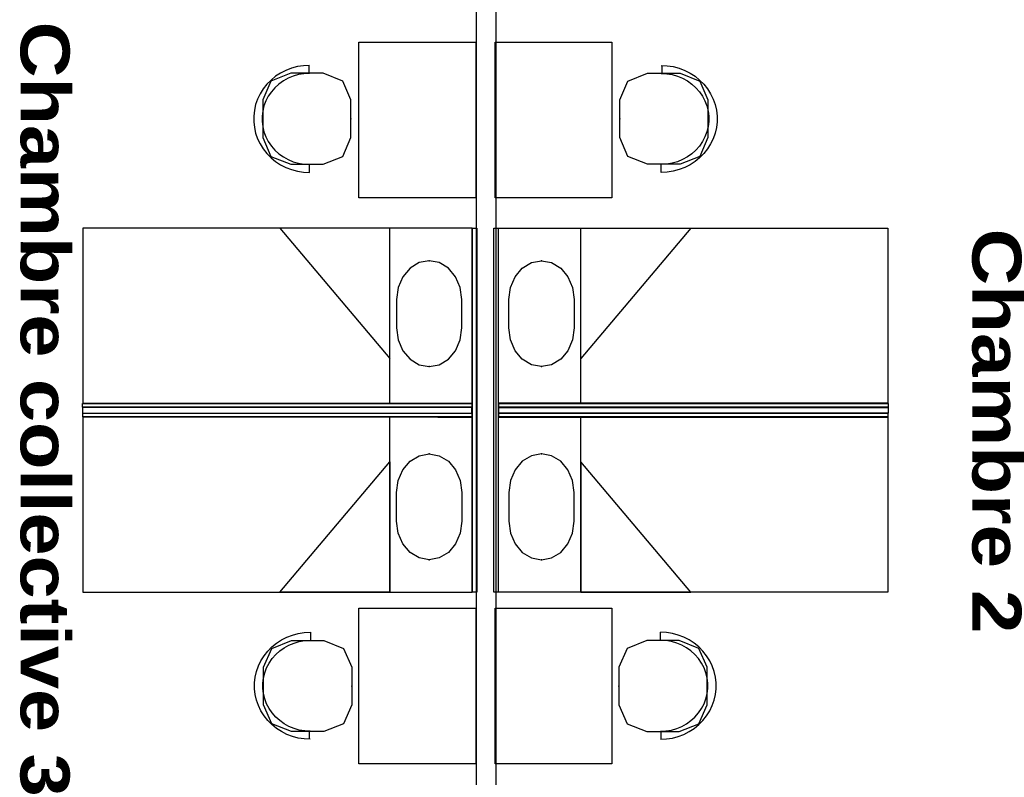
# Model space of a CAD drawing. Header units: millimetres. Extents: x -15 to 127, y -65 to 67.
# Tile 441 of 476: x 113.295 to 113.801, y 30.278 to 30.667. Entities that reach past the tile are written whole.
import ezdxf

# ---------------------------------------------------------------- set-up
doc = ezdxf.new("R2010")
doc.units = ezdxf.units.MM
doc.header["$MEASUREMENT"] = 0
doc.layers.add('Calque 5', color=7, linetype='Continuous')
doc.styles.get("Standard").update_dxf_attribs({"font": 'BKANT.TTF'})

# ---------------------------------------------------------------- blocks, each defined once
blk = doc.blocks.new('PD_31578')
at = {"layer": 'Calque 5', "color": 0}
blk.add_lwpolyline([(46.04131, -36.40321), (46.04131, -36.41786), (46.04049, -36.42401), (46.03811, -36.42955), (46.0344, -36.43395), (46.02973, -36.43678), (46.02455, -36.43775), (46.01937, -36.43678), (46.01469, -36.43395), (46.01098, -36.42955), (46.0086, -36.42401), (46.00778, -36.41786), (46.00778, -36.40321), (46.0086, -36.39707), (46.01098, -36.39153), (46.01469, -36.38713), (46.01937, -36.3843), (46.02455, -36.38333), (46.02973, -36.3843), (46.0344, -36.38713), (46.03811, -36.39153), (46.04049, -36.39707), (46.04131, -36.40321)], dxfattribs=at)
for p in [(46.02455, -36.38333), (46.02455, -36.43775)]:
    blk.add_point(p, dxfattribs=at)
blk = doc.blocks.new('PD_31580')
at = {"layer": 'Calque 5', "color": 0}
blk.add_lwpolyline([(46.04131, -36.51708), (46.04131, -36.50243), (46.04049, -36.49629), (46.03811, -36.49074), (46.0344, -36.48635), (46.02973, -36.48352), (46.02455, -36.48255), (46.01937, -36.48352), (46.01469, -36.48635), (46.01098, -36.49074), (46.0086, -36.49629), (46.00778, -36.50243), (46.00778, -36.51708), (46.0086, -36.52323), (46.01098, -36.52877), (46.01469, -36.53317), (46.01937, -36.53599), (46.02455, -36.53697), (46.02973, -36.53599), (46.0344, -36.53317), (46.03811, -36.52877), (46.04049, -36.52323), (46.04131, -36.51708)], dxfattribs=at)
for p in [(46.02455, -36.48255), (46.02455, -36.53697)]:
    blk.add_point(p, dxfattribs=at)
blk = doc.blocks.new('PD_31636')
at = {"layer": 'Calque 5', "color": 0}
blk.add_lwpolyline([(45.95012, -36.40321), (45.95012, -36.41786), (45.95094, -36.42401), (45.95332, -36.42955), (45.95703, -36.43395), (45.9617, -36.43678), (45.96688, -36.43775), (45.97206, -36.43678), (45.97673, -36.43395), (45.98044, -36.42955), (45.98282, -36.42401), (45.98364, -36.41786), (45.98364, -36.40321), (45.98282, -36.39707), (45.98044, -36.39153), (45.97673, -36.38713), (45.97206, -36.3843), (45.96688, -36.38333), (45.9617, -36.3843), (45.95703, -36.38713), (45.95332, -36.39153), (45.95094, -36.39707), (45.95012, -36.40321)], dxfattribs=at)
for p in [(45.96688, -36.38333), (45.96688, -36.43775)]:
    blk.add_point(p, dxfattribs=at)
blk = doc.blocks.new('PD_31638')
at = {"layer": 'Calque 5', "color": 0}
blk.add_lwpolyline([(45.95012, -36.51708), (45.95012, -36.50243), (45.95094, -36.49629), (45.95332, -36.49074), (45.95703, -36.48635), (45.9617, -36.48352), (45.96688, -36.48255), (45.97206, -36.48352), (45.97673, -36.48635), (45.98044, -36.49074), (45.98282, -36.49629), (45.98364, -36.50243), (45.98364, -36.51708), (45.98282, -36.52323), (45.98044, -36.52877), (45.97673, -36.53317), (45.97206, -36.53599), (45.96688, -36.53697), (45.9617, -36.53599), (45.95703, -36.53317), (45.95332, -36.52877), (45.95094, -36.52323), (45.95012, -36.51708)], dxfattribs=at)
for p in [(45.96688, -36.48255), (45.96688, -36.53697)]:
    blk.add_point(p, dxfattribs=at)
blk = doc.blocks.new('PD_32924')
at = {"layer": 'Calque 5', "color": 0}
blk.add_lwpolyline([(46.04131, -36.40321), (46.04131, -36.41786), (46.04049, -36.42401), (46.03811, -36.42955), (46.0344, -36.43395), (46.02973, -36.43678), (46.02455, -36.43775), (46.01937, -36.43678), (46.01469, -36.43395), (46.01098, -36.42955), (46.0086, -36.42401), (46.00778, -36.41786), (46.00778, -36.40321), (46.0086, -36.39707), (46.01098, -36.39153), (46.01469, -36.38713), (46.01937, -36.3843), (46.02455, -36.38333), (46.02973, -36.3843), (46.0344, -36.38713), (46.03811, -36.39153), (46.04049, -36.39707), (46.04131, -36.40321)], dxfattribs=at)
for p in [(46.02455, -36.38333), (46.02455, -36.43775)]:
    blk.add_point(p, dxfattribs=at)
blk = doc.blocks.new('PD_32926')
at = {"layer": 'Calque 5', "color": 0}
blk.add_lwpolyline([(46.04131, -36.51708), (46.04131, -36.50243), (46.04049, -36.49629), (46.03811, -36.49074), (46.0344, -36.48635), (46.02973, -36.48352), (46.02455, -36.48255), (46.01937, -36.48352), (46.01469, -36.48635), (46.01098, -36.49074), (46.0086, -36.49629), (46.00778, -36.50243), (46.00778, -36.51708), (46.0086, -36.52323), (46.01098, -36.52877), (46.01469, -36.53317), (46.01937, -36.53599), (46.02455, -36.53697), (46.02973, -36.53599), (46.0344, -36.53317), (46.03811, -36.52877), (46.04049, -36.52323), (46.04131, -36.51708)], dxfattribs=at)
for p in [(46.02455, -36.48255), (46.02455, -36.53697)]:
    blk.add_point(p, dxfattribs=at)
blk = doc.blocks.new('PD_32982')
at = {"layer": 'Calque 5', "color": 0}
blk.add_lwpolyline([(45.95012, -36.40321), (45.95012, -36.41786), (45.95094, -36.42401), (45.95332, -36.42955), (45.95703, -36.43395), (45.9617, -36.43678), (45.96688, -36.43775), (45.97206, -36.43678), (45.97673, -36.43395), (45.98044, -36.42955), (45.98282, -36.42401), (45.98364, -36.41786), (45.98364, -36.40321), (45.98282, -36.39707), (45.98044, -36.39153), (45.97673, -36.38713), (45.97206, -36.3843), (45.96688, -36.38333), (45.9617, -36.3843), (45.95703, -36.38713), (45.95332, -36.39153), (45.95094, -36.39707), (45.95012, -36.40321)], dxfattribs=at)
for p in [(45.96688, -36.38333), (45.96688, -36.43775)]:
    blk.add_point(p, dxfattribs=at)
blk = doc.blocks.new('PD_32984')
at = {"layer": 'Calque 5', "color": 0}
blk.add_lwpolyline([(45.95012, -36.51708), (45.95012, -36.50243), (45.95094, -36.49629), (45.95332, -36.49074), (45.95703, -36.48635), (45.9617, -36.48352), (45.96688, -36.48255), (45.97206, -36.48352), (45.97673, -36.48635), (45.98044, -36.49074), (45.98282, -36.49629), (45.98364, -36.50243), (45.98364, -36.51708), (45.98282, -36.52323), (45.98044, -36.52877), (45.97673, -36.53317), (45.97206, -36.53599), (45.96688, -36.53697), (45.9617, -36.53599), (45.95703, -36.53317), (45.95332, -36.52877), (45.95094, -36.52323), (45.95012, -36.51708)], dxfattribs=at)
for p in [(45.96688, -36.48255), (45.96688, -36.53697)]:
    blk.add_point(p, dxfattribs=at)

msp = doc.modelspace()

# ---------------------------------------------------------------- linework, layer by layer
at = {"layer": 'Calque 5', "color": 0}
for p, q in [((113.44336, 30.64372), (113.44336, 30.63982)), ((113.44336, 30.64372), (113.44336, 30.63982)), ((113.62478, 30.64372), (113.62478, 30.63982)), ((113.62478, 30.64372), (113.62478, 30.63982)), ((113.44379, 30.58885), (113.44379, 30.59296)), ((113.44379, 30.58885), (113.44379, 30.59296)), ((113.62435, 30.58885), (113.62435, 30.59296)), ((113.62435, 30.58885), (113.62435, 30.59296)), ((113.50965, 30.4702), (113.52729, 30.4702)), ((113.50965, 30.4702), (113.52729, 30.4702)), ((113.55849, 30.4702), (113.54085, 30.4702)), ((113.55849, 30.4702), (113.54085, 30.4702)), ((113.50965, 30.46307), (113.52729, 30.46307)), ((113.50965, 30.46307), (113.52729, 30.46307)), ((113.55849, 30.46307), (113.54085, 30.46307)), ((113.55849, 30.46307), (113.54085, 30.46307)), ((113.44421, 30.35252), (113.44421, 30.34841)), ((113.44421, 30.35252), (113.44421, 30.34841)), ((113.62393, 30.35252), (113.62393, 30.34841)), ((113.62393, 30.35252), (113.62393, 30.34841)), ((113.44378, 30.29765), (113.44378, 30.30155)), ((113.44378, 30.29765), (113.44378, 30.30155)), ((113.62436, 30.29765), (113.62436, 30.30155)), ((113.62436, 30.29765), (113.62436, 30.30155))]:
    msp.add_line(p, q, dxfattribs=at)
for points in [[(113.52953, 30.68033), (113.53953, 30.68033), (113.53953, 30.0753), (113.52953, 30.0753), (113.52953, 30.68033)], [(113.52953, 30.68033), (113.53953, 30.68033), (113.53953, 30.0753), (113.52953, 30.0753), (113.52953, 30.68033)], [(113.5291, 30.65575), (113.5291, 30.57575), (113.4691, 30.57575), (113.4691, 30.65575), (113.5291, 30.65575)], [(113.5291, 30.65575), (113.5291, 30.57575), (113.4691, 30.57575), (113.4691, 30.65575), (113.5291, 30.65575)], [(113.59904, 30.65575), (113.59904, 30.57575), (113.53904, 30.57575), (113.53904, 30.65575), (113.59904, 30.65575)], [(113.59904, 30.65575), (113.59904, 30.57575), (113.53904, 30.57575), (113.53904, 30.65575), (113.59904, 30.65575)], [(113.44371, 30.64382), (113.44061, 30.64366), (113.43755, 30.64318), (113.43456, 30.64238), (113.43167, 30.64128), (113.42893, 30.63988), (113.42636, 30.63821), (113.42399, 30.63629), (113.42186, 30.63412), (113.41998, 30.63175), (113.41838, 30.6292), (113.41707, 30.6265), (113.41608, 30.62368), (113.41541, 30.62077), (113.41508, 30.61781), (113.41508, 30.61483), (113.41541, 30.61187), (113.41608, 30.60896), (113.41707, 30.60614), (113.41838, 30.60344), (113.41998, 30.60089), (113.42186, 30.59852), (113.42399, 30.59636), (113.42636, 30.59443), (113.42893, 30.59276), (113.43167, 30.59136), (113.43456, 30.59026), (113.43755, 30.58946), (113.44061, 30.58898), (113.44371, 30.58882)], [(113.44371, 30.64382), (113.44061, 30.64366), (113.43755, 30.64318), (113.43456, 30.64238), (113.43167, 30.64128), (113.42893, 30.63988), (113.42636, 30.63821), (113.42399, 30.63629), (113.42186, 30.63412), (113.41998, 30.63175), (113.41838, 30.6292), (113.41707, 30.6265), (113.41608, 30.62368), (113.41541, 30.62077), (113.41508, 30.61781), (113.41508, 30.61483), (113.41541, 30.61187), (113.41608, 30.60896), (113.41707, 30.60614), (113.41838, 30.60344), (113.41998, 30.60089), (113.42186, 30.59852), (113.42399, 30.59636), (113.42636, 30.59443), (113.42893, 30.59276), (113.43167, 30.59136), (113.43456, 30.59026), (113.43755, 30.58946), (113.44061, 30.58898), (113.44371, 30.58882)], [(113.62443, 30.64382), (113.62753, 30.64366), (113.63059, 30.64318), (113.63358, 30.64238), (113.63647, 30.64128), (113.63921, 30.63988), (113.64178, 30.63821), (113.64415, 30.63629), (113.64628, 30.63412), (113.64816, 30.63175), (113.64976, 30.6292), (113.65107, 30.6265), (113.65206, 30.62368), (113.65273, 30.62077), (113.65306, 30.61781), (113.65306, 30.61483), (113.65273, 30.61187), (113.65206, 30.60896), (113.65107, 30.60614), (113.64976, 30.60344), (113.64816, 30.60089), (113.64628, 30.59852), (113.64415, 30.59636), (113.64178, 30.59443), (113.63921, 30.59276), (113.63647, 30.59136), (113.63358, 30.59026), (113.63059, 30.58946), (113.62753, 30.58898), (113.62443, 30.58882)], [(113.62443, 30.64382), (113.62753, 30.64366), (113.63059, 30.64318), (113.63358, 30.64238), (113.63647, 30.64128), (113.63921, 30.63988), (113.64178, 30.63821), (113.64415, 30.63629), (113.64628, 30.63412), (113.64816, 30.63175), (113.64976, 30.6292), (113.65107, 30.6265), (113.65206, 30.62368), (113.65273, 30.62077), (113.65306, 30.61781), (113.65306, 30.61483), (113.65273, 30.61187), (113.65206, 30.60896), (113.65107, 30.60614), (113.64976, 30.60344), (113.64816, 30.60089), (113.64628, 30.59852), (113.64415, 30.59636), (113.64178, 30.59443), (113.63921, 30.59276), (113.63647, 30.59136), (113.63358, 30.59026), (113.63059, 30.58946), (113.62753, 30.58898), (113.62443, 30.58882)], [(113.44371, 30.63971), (113.44088, 30.63955), (113.43809, 30.63908), (113.43537, 30.6383), (113.43276, 30.63722), (113.43031, 30.63586), (113.42803, 30.63424), (113.42597, 30.63237), (113.42415, 30.63029), (113.42259, 30.62802), (113.42132, 30.62558), (113.42035, 30.62303), (113.41969, 30.62038), (113.41936, 30.61768), (113.41936, 30.61496), (113.41969, 30.61226), (113.42035, 30.60962), (113.42132, 30.60706), (113.42259, 30.60463), (113.42415, 30.60236), (113.42597, 30.60027), (113.42803, 30.59841), (113.43031, 30.59678), (113.43276, 30.59542), (113.43537, 30.59435), (113.43809, 30.59357), (113.44088, 30.5931), (113.44371, 30.59294)], [(113.44371, 30.63971), (113.44088, 30.63955), (113.43809, 30.63908), (113.43537, 30.6383), (113.43276, 30.63722), (113.43031, 30.63586), (113.42803, 30.63424), (113.42597, 30.63237), (113.42415, 30.63029), (113.42259, 30.62802), (113.42132, 30.62558), (113.42035, 30.62303), (113.41969, 30.62038), (113.41936, 30.61768), (113.41936, 30.61496), (113.41969, 30.61226), (113.42035, 30.60962), (113.42132, 30.60706), (113.42259, 30.60463), (113.42415, 30.60236), (113.42597, 30.60027), (113.42803, 30.59841), (113.43031, 30.59678), (113.43276, 30.59542), (113.43537, 30.59435), (113.43809, 30.59357), (113.44088, 30.5931), (113.44371, 30.59294)], [(113.41974, 30.62607), (113.41974, 30.6068), (113.42394, 30.59707), (113.43408, 30.59305), (113.4507, 30.59305), (113.46084, 30.59707), (113.46504, 30.6068), (113.46504, 30.62607), (113.46084, 30.63579), (113.4507, 30.63982), (113.43408, 30.63982), (113.42394, 30.63579), (113.41974, 30.62607)], [(113.41974, 30.62607), (113.41974, 30.6068), (113.42394, 30.59707), (113.43408, 30.59305), (113.4507, 30.59305), (113.46084, 30.59707), (113.46504, 30.6068), (113.46504, 30.62607), (113.46084, 30.63579), (113.4507, 30.63982), (113.43408, 30.63982), (113.42394, 30.63579), (113.41974, 30.62607)], [(113.6484, 30.62607), (113.6484, 30.6068), (113.6442, 30.59707), (113.63406, 30.59305), (113.61744, 30.59305), (113.6073, 30.59707), (113.6031, 30.6068), (113.6031, 30.62607), (113.6073, 30.63579), (113.61744, 30.63982), (113.63406, 30.63982), (113.6442, 30.63579), (113.6484, 30.62607)], [(113.6484, 30.62607), (113.6484, 30.6068), (113.6442, 30.59707), (113.63406, 30.59305), (113.61744, 30.59305), (113.6073, 30.59707), (113.6031, 30.6068), (113.6031, 30.62607), (113.6073, 30.63579), (113.61744, 30.63982), (113.63406, 30.63982), (113.6442, 30.63579), (113.6484, 30.62607)], [(113.62443, 30.63971), (113.62726, 30.63955), (113.63005, 30.63908), (113.63277, 30.6383), (113.63538, 30.63722), (113.63783, 30.63586), (113.64011, 30.63424), (113.64217, 30.63237), (113.64399, 30.63029), (113.64555, 30.62802), (113.64682, 30.62558), (113.64779, 30.62303), (113.64845, 30.62038), (113.64878, 30.61768), (113.64878, 30.61496), (113.64845, 30.61226), (113.64779, 30.60962), (113.64682, 30.60706), (113.64555, 30.60463), (113.64399, 30.60236), (113.64217, 30.60027), (113.64011, 30.59841), (113.63783, 30.59678), (113.63538, 30.59542), (113.63277, 30.59435), (113.63005, 30.59357), (113.62726, 30.5931), (113.62443, 30.59294)], [(113.62443, 30.63971), (113.62726, 30.63955), (113.63005, 30.63908), (113.63277, 30.6383), (113.63538, 30.63722), (113.63783, 30.63586), (113.64011, 30.63424), (113.64217, 30.63237), (113.64399, 30.63029), (113.64555, 30.62802), (113.64682, 30.62558), (113.64779, 30.62303), (113.64845, 30.62038), (113.64878, 30.61768), (113.64878, 30.61496), (113.64845, 30.61226), (113.64779, 30.60962), (113.64682, 30.60706), (113.64555, 30.60463), (113.64399, 30.60236), (113.64217, 30.60027), (113.64011, 30.59841), (113.63783, 30.59678), (113.63538, 30.59542), (113.63277, 30.59435), (113.63005, 30.59357), (113.62726, 30.5931), (113.62443, 30.59294)], [(113.52729, 30.4702), (113.52729, 30.5602), (113.32729, 30.5602), (113.32729, 30.4702), (113.52729, 30.4702)], [(113.48495, 30.4702), (113.48495, 30.5602), (113.32729, 30.5602), (113.32729, 30.4702), (113.48495, 30.4702)], [(113.52729, 30.4702), (113.52729, 30.5602), (113.32729, 30.5602), (113.32729, 30.4702), (113.52729, 30.4702)], [(113.48495, 30.4702), (113.48495, 30.5602), (113.32729, 30.5602), (113.32729, 30.4702), (113.48495, 30.4702)], [(113.48495, 30.49322), (113.48495, 30.5602), (113.42848, 30.5602), (113.48495, 30.49322)], [(113.48495, 30.49322), (113.48495, 30.5602), (113.42848, 30.5602), (113.48495, 30.49322)], [(113.5275, 30.37307), (113.5275, 30.56025), (113.5297, 30.56025), (113.5297, 30.37307), (113.5275, 30.37307)], [(113.5275, 30.37307), (113.5275, 30.56025), (113.5297, 30.56025), (113.5297, 30.37307), (113.5275, 30.37307)], [(113.53844, 30.37307), (113.53844, 30.56025), (113.54064, 30.56025), (113.54064, 30.37307), (113.53844, 30.37307)], [(113.53844, 30.37307), (113.53844, 30.56025), (113.54064, 30.56025), (113.54064, 30.37307), (113.53844, 30.37307)], [(113.54085, 30.4702), (113.54085, 30.5602), (113.74085, 30.5602), (113.74085, 30.4702), (113.54085, 30.4702)], [(113.54085, 30.4702), (113.54085, 30.5602), (113.74085, 30.5602), (113.74085, 30.4702), (113.54085, 30.4702)], [(113.58319, 30.4702), (113.58319, 30.5602), (113.74085, 30.5602), (113.74085, 30.4702), (113.58319, 30.4702)], [(113.58319, 30.49322), (113.58319, 30.5602), (113.63966, 30.5602), (113.58319, 30.49322)], [(113.58319, 30.4702), (113.58319, 30.5602), (113.74085, 30.5602), (113.74085, 30.4702), (113.58319, 30.4702)], [(113.58319, 30.49322), (113.58319, 30.5602), (113.63966, 30.5602), (113.58319, 30.49322)], [(113.32717, 30.46819), (113.32717, 30.47009), (113.52717, 30.47009), (113.52717, 30.46819), (113.32717, 30.46819)], [(113.32717, 30.46819), (113.32717, 30.47009), (113.52717, 30.47009), (113.52717, 30.46819), (113.32717, 30.46819)], [(113.52706, 30.46505), (113.52706, 30.46805), (113.32717, 30.46805), (113.32717, 30.46505), (113.52706, 30.46505)], [(113.52706, 30.46505), (113.52706, 30.46805), (113.32717, 30.46805), (113.32717, 30.46505), (113.52706, 30.46505)], [(113.54097, 30.46819), (113.54097, 30.47009), (113.74097, 30.47009), (113.74097, 30.46819), (113.54097, 30.46819)], [(113.54097, 30.46819), (113.54097, 30.47009), (113.74097, 30.47009), (113.74097, 30.46819), (113.54097, 30.46819)], [(113.54108, 30.46505), (113.54108, 30.46805), (113.74097, 30.46805), (113.74097, 30.46505), (113.54108, 30.46505)], [(113.54108, 30.46505), (113.54108, 30.46805), (113.74097, 30.46805), (113.74097, 30.46505), (113.54108, 30.46505)], [(113.52729, 30.37307), (113.52729, 30.46307), (113.32729, 30.46307), (113.32729, 30.37307), (113.52729, 30.37307)], [(113.48495, 30.37307), (113.48495, 30.46307), (113.32729, 30.46307), (113.32729, 30.37307), (113.48495, 30.37307)], [(113.52729, 30.37307), (113.52729, 30.46307), (113.32729, 30.46307), (113.32729, 30.37307), (113.52729, 30.37307)], [(113.48495, 30.37307), (113.48495, 30.46307), (113.32729, 30.46307), (113.32729, 30.37307), (113.48495, 30.37307)], [(113.32737, 30.4633), (113.32737, 30.4652), (113.52717, 30.4652), (113.52717, 30.4633), (113.32737, 30.4633)], [(113.32737, 30.4633), (113.32737, 30.4652), (113.52717, 30.4652), (113.52717, 30.4633), (113.32737, 30.4633)], [(113.54085, 30.37307), (113.54085, 30.46307), (113.74085, 30.46307), (113.74085, 30.37307), (113.54085, 30.37307)], [(113.54085, 30.37307), (113.54085, 30.46307), (113.74085, 30.46307), (113.74085, 30.37307), (113.54085, 30.37307)], [(113.54097, 30.4633), (113.54097, 30.4652), (113.74077, 30.4652), (113.74077, 30.4633), (113.54097, 30.4633)], [(113.54097, 30.4633), (113.54097, 30.4652), (113.74077, 30.4652), (113.74077, 30.4633), (113.54097, 30.4633)], [(113.58319, 30.37307), (113.58319, 30.46307), (113.74085, 30.46307), (113.74085, 30.37307), (113.58319, 30.37307)], [(113.58319, 30.37307), (113.58319, 30.46307), (113.74085, 30.46307), (113.74085, 30.37307), (113.58319, 30.37307)], [(113.48495, 30.44005), (113.48495, 30.37307), (113.42848, 30.37307), (113.48495, 30.44005)], [(113.48495, 30.44005), (113.48495, 30.37307), (113.42848, 30.37307), (113.48495, 30.44005)], [(113.58319, 30.44005), (113.58319, 30.37307), (113.63966, 30.37307), (113.58319, 30.44005)], [(113.58319, 30.44005), (113.58319, 30.37307), (113.63966, 30.37307), (113.58319, 30.44005)], [(113.4691, 30.28495), (113.4691, 30.36495), (113.5291, 30.36495), (113.5291, 30.28495), (113.4691, 30.28495)], [(113.4691, 30.28495), (113.4691, 30.36495), (113.5291, 30.36495), (113.5291, 30.28495), (113.4691, 30.28495)], [(113.53904, 30.28495), (113.53904, 30.36495), (113.59904, 30.36495), (113.59904, 30.28495), (113.53904, 30.28495)], [(113.53904, 30.28495), (113.53904, 30.36495), (113.59904, 30.36495), (113.59904, 30.28495), (113.53904, 30.28495)], [(113.44414, 30.29755), (113.44104, 30.29771), (113.43797, 30.29819), (113.43498, 30.29898), (113.43209, 30.30009), (113.42935, 30.30148), (113.42678, 30.30315), (113.42441, 30.30508), (113.42228, 30.30724), (113.4204, 30.30961), (113.4188, 30.31216), (113.41749, 30.31487), (113.4165, 30.31769), (113.41584, 30.3206), (113.4155, 30.32356), (113.4155, 30.32653), (113.41584, 30.32949), (113.4165, 30.3324), (113.41749, 30.33522), (113.4188, 30.33793), (113.4204, 30.34048), (113.42228, 30.34285), (113.42441, 30.34501), (113.42678, 30.34694), (113.42935, 30.34861), (113.43209, 30.35), (113.43498, 30.3511), (113.43797, 30.3519), (113.44104, 30.35238), (113.44414, 30.35254)], [(113.44414, 30.29755), (113.44104, 30.29771), (113.43797, 30.29819), (113.43498, 30.29898), (113.43209, 30.30009), (113.42935, 30.30148), (113.42678, 30.30315), (113.42441, 30.30508), (113.42228, 30.30724), (113.4204, 30.30961), (113.4188, 30.31216), (113.41749, 30.31487), (113.4165, 30.31769), (113.41584, 30.3206), (113.4155, 30.32356), (113.4155, 30.32653), (113.41584, 30.32949), (113.4165, 30.3324), (113.41749, 30.33522), (113.4188, 30.33793), (113.4204, 30.34048), (113.42228, 30.34285), (113.42441, 30.34501), (113.42678, 30.34694), (113.42935, 30.34861), (113.43209, 30.35), (113.43498, 30.3511), (113.43797, 30.3519), (113.44104, 30.35238), (113.44414, 30.35254)], [(113.624, 30.29755), (113.6271, 30.29771), (113.63017, 30.29819), (113.63316, 30.29898), (113.63605, 30.30009), (113.63879, 30.30148), (113.64136, 30.30315), (113.64373, 30.30508), (113.64586, 30.30724), (113.64774, 30.30961), (113.64934, 30.31216), (113.65065, 30.31487), (113.65164, 30.31769), (113.6523, 30.3206), (113.65264, 30.32356), (113.65264, 30.32653), (113.6523, 30.32949), (113.65164, 30.3324), (113.65065, 30.33522), (113.64934, 30.33793), (113.64774, 30.34048), (113.64586, 30.34285), (113.64373, 30.34501), (113.64136, 30.34694), (113.63879, 30.34861), (113.63605, 30.35), (113.63316, 30.3511), (113.63017, 30.3519), (113.6271, 30.35238), (113.624, 30.35254)], [(113.624, 30.29755), (113.6271, 30.29771), (113.63017, 30.29819), (113.63316, 30.29898), (113.63605, 30.30009), (113.63879, 30.30148), (113.64136, 30.30315), (113.64373, 30.30508), (113.64586, 30.30724), (113.64774, 30.30961), (113.64934, 30.31216), (113.65065, 30.31487), (113.65164, 30.31769), (113.6523, 30.3206), (113.65264, 30.32356), (113.65264, 30.32653), (113.6523, 30.32949), (113.65164, 30.3324), (113.65065, 30.33522), (113.64934, 30.33793), (113.64774, 30.34048), (113.64586, 30.34285), (113.64373, 30.34501), (113.64136, 30.34694), (113.63879, 30.34861), (113.63605, 30.35), (113.63316, 30.3511), (113.63017, 30.3519), (113.6271, 30.35238), (113.624, 30.35254)], [(113.44413, 30.30166), (113.4413, 30.30182), (113.43851, 30.30229), (113.43579, 30.30307), (113.43319, 30.30415), (113.43073, 30.30551), (113.42846, 30.30713), (113.42639, 30.309), (113.42457, 30.31108), (113.42301, 30.31335), (113.42174, 30.31578), (113.42077, 30.31834), (113.42011, 30.32098), (113.41978, 30.32368), (113.41978, 30.3264), (113.42011, 30.3291), (113.42077, 30.33175), (113.42174, 30.33431), (113.42301, 30.33674), (113.42457, 30.33901), (113.42639, 30.34109), (113.42846, 30.34296), (113.43073, 30.34458), (113.43319, 30.34594), (113.43579, 30.34702), (113.43851, 30.3478), (113.4413, 30.34827), (113.44413, 30.34843)], [(113.44413, 30.30166), (113.4413, 30.30182), (113.43851, 30.30229), (113.43579, 30.30307), (113.43319, 30.30415), (113.43073, 30.30551), (113.42846, 30.30713), (113.42639, 30.309), (113.42457, 30.31108), (113.42301, 30.31335), (113.42174, 30.31578), (113.42077, 30.31834), (113.42011, 30.32098), (113.41978, 30.32368), (113.41978, 30.3264), (113.42011, 30.3291), (113.42077, 30.33175), (113.42174, 30.33431), (113.42301, 30.33674), (113.42457, 30.33901), (113.42639, 30.34109), (113.42846, 30.34296), (113.43073, 30.34458), (113.43319, 30.34594), (113.43579, 30.34702), (113.43851, 30.3478), (113.4413, 30.34827), (113.44413, 30.34843)], [(113.42016, 30.3153), (113.42016, 30.33457), (113.42436, 30.34429), (113.4345, 30.34832), (113.45112, 30.34832), (113.46126, 30.34429), (113.46546, 30.33457), (113.46546, 30.3153), (113.46126, 30.30557), (113.45112, 30.30155), (113.4345, 30.30155), (113.42436, 30.30557), (113.42016, 30.3153)], [(113.42016, 30.3153), (113.42016, 30.33457), (113.42436, 30.34429), (113.4345, 30.34832), (113.45112, 30.34832), (113.46126, 30.34429), (113.46546, 30.33457), (113.46546, 30.3153), (113.46126, 30.30557), (113.45112, 30.30155), (113.4345, 30.30155), (113.42436, 30.30557), (113.42016, 30.3153)], [(113.64798, 30.3153), (113.64798, 30.33457), (113.64378, 30.34429), (113.63364, 30.34832), (113.61702, 30.34832), (113.60688, 30.34429), (113.60268, 30.33457), (113.60268, 30.3153), (113.60688, 30.30557), (113.61702, 30.30155), (113.63364, 30.30155), (113.64378, 30.30557), (113.64798, 30.3153)], [(113.64798, 30.3153), (113.64798, 30.33457), (113.64378, 30.34429), (113.63364, 30.34832), (113.61702, 30.34832), (113.60688, 30.34429), (113.60268, 30.33457), (113.60268, 30.3153), (113.60688, 30.30557), (113.61702, 30.30155), (113.63364, 30.30155), (113.64378, 30.30557), (113.64798, 30.3153)], [(113.62401, 30.30166), (113.62684, 30.30182), (113.62963, 30.30229), (113.63235, 30.30307), (113.63495, 30.30415), (113.63741, 30.30551), (113.63968, 30.30713), (113.64175, 30.309), (113.64357, 30.31108), (113.64513, 30.31335), (113.6464, 30.31578), (113.64737, 30.31834), (113.64803, 30.32098), (113.64836, 30.32368), (113.64836, 30.3264), (113.64803, 30.3291), (113.64737, 30.33175), (113.6464, 30.33431), (113.64513, 30.33674), (113.64357, 30.33901), (113.64175, 30.34109), (113.63968, 30.34296), (113.63741, 30.34458), (113.63495, 30.34594), (113.63235, 30.34702), (113.62963, 30.3478), (113.62684, 30.34827), (113.62401, 30.34843)], [(113.62401, 30.30166), (113.62684, 30.30182), (113.62963, 30.30229), (113.63235, 30.30307), (113.63495, 30.30415), (113.63741, 30.30551), (113.63968, 30.30713), (113.64175, 30.309), (113.64357, 30.31108), (113.64513, 30.31335), (113.6464, 30.31578), (113.64737, 30.31834), (113.64803, 30.32098), (113.64836, 30.32368), (113.64836, 30.3264), (113.64803, 30.3291), (113.64737, 30.33175), (113.6464, 30.33431), (113.64513, 30.33674), (113.64357, 30.33901), (113.64175, 30.34109), (113.63968, 30.34296), (113.63741, 30.34458), (113.63495, 30.34594), (113.63235, 30.34702), (113.62963, 30.3478), (113.62684, 30.34827), (113.62401, 30.34843)]]:
    msp.add_lwpolyline(points, dxfattribs=at)
for p in [(113.46504, 30.61643), (113.46504, 30.61643), (113.6031, 30.61643), (113.6031, 30.61643), (113.52729, 30.4702), (113.52729, 30.4702), (113.54085, 30.4702), (113.54085, 30.4702), (113.52729, 30.46307), (113.52729, 30.46307), (113.54085, 30.46307), (113.54085, 30.46307), (113.46546, 30.32493), (113.46546, 30.32493), (113.60268, 30.32493), (113.60268, 30.32493)]:
    msp.add_point(p, dxfattribs=at)

# ---------------------------------------------------------------- block references
at = {"layer": 'Calque 5'}
for name in ['PD_31636', 'PD_32982', 'PD_31578', 'PD_32924', 'PD_31638', 'PD_32984', 'PD_31580', 'PD_32926']:
    msp.add_blockref(name, (67.53836, 66.92678), dxfattribs=at)

# ---------------------------------------------------------------- texts
at = {"layer": 'Calque 5', "color": 0, "char_height": 0.0251722, "attachment_point": 1, "rotation": 270}
for s, insert, width in [('{\\fArial Black|b0|i0|c0|p34;Chambre collective 3}', (113.3205, 30.66632), 0.4056944), ('{\\fArial Black|b0|i0|c0|p34;Chambre collective 3}', (113.3205, 30.66632), 0.4056944), ('{\\fArial Black|b0|i0|c0|p34;Chambre 2}', (113.80937, 30.55996), 0.2116667), ('{\\fArial Black|b0|i0|c0|p34;Chambre 2}', (113.80937, 30.55996), 0.2116667)]:
    msp.add_mtext(s, dxfattribs=dict(at, insert=insert, width=width))

doc.saveas('drawing.dxf')
